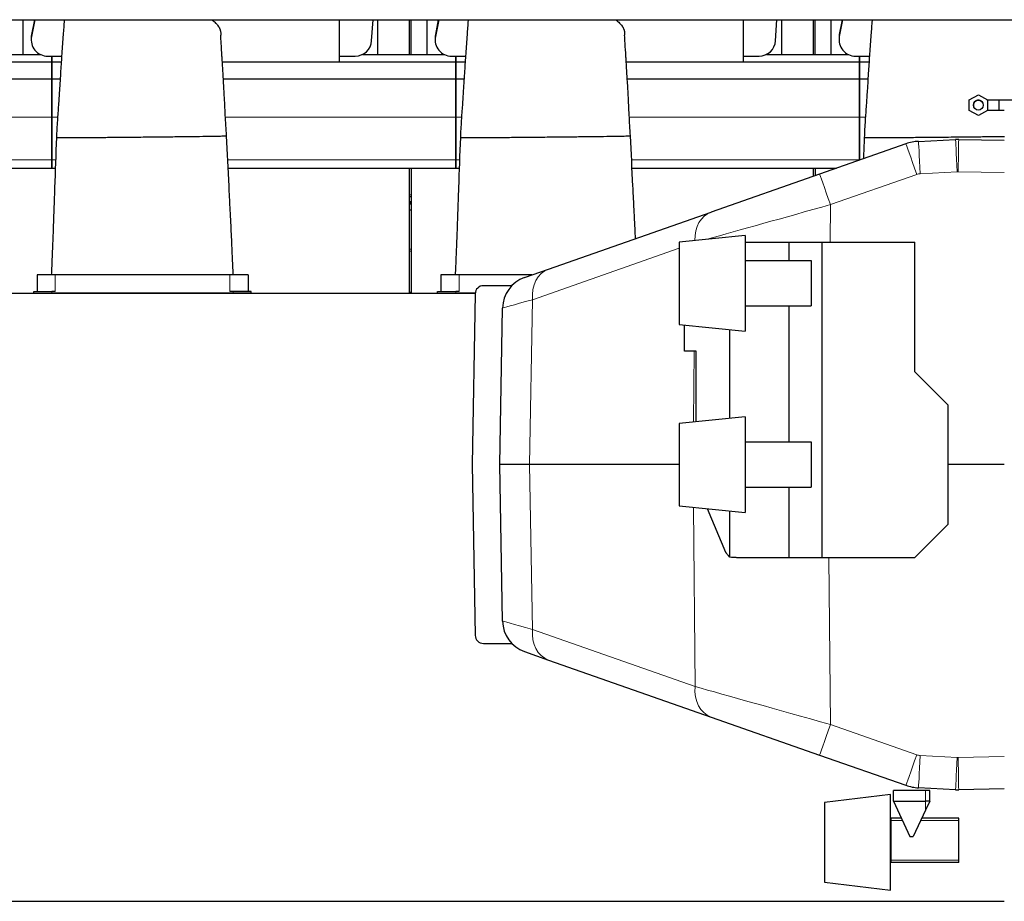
# Model space of a CAD drawing. Header units: inches. Extents: x 0 to 20790, y -12 to 14700.
# Tile 351 of 358: x 16903 to 18097, y 10242 to 11311. Entities that reach past the tile are written whole.
import ezdxf

# ---------------------------------------------------------------- set-up
doc = ezdxf.new("R2010")
doc.units = ezdxf.units.IN
doc.layers.add('1', color=7, linetype='Continuous', true_color=0xffffff)

msp = doc.modelspace()

# ---------------------------------------------------------------- linework, layer by layer
at = {"layer": '1', "color": 2, "linetype": 'Continuous', "lineweight": 25}
for p, q in [((14392.744, 11311.274), (18918.744, 11311.274)), ((16906.745, 11311.275), (16906.745, 11269.255)), ((16921.071, 11311.276), (16917.092, 11290.915)), ((16920.568, 11311.274), (16917.092, 11293.486)), ((17290.744, 11260.094), (17290.744, 11311.273)), ((17329.699, 11285.782), (17331.405, 11311.274)), ((17336.745, 11311.275), (17336.745, 11269.255)), ((17375.745, 11269.256), (17375.745, 11311.276)), ((17377.745, 11269.256), (17377.745, 11311.276)), ((17396.745, 11311.275), (17396.745, 11269.255)), ((17411.071, 11311.276), (17407.092, 11290.915)), ((17410.568, 11311.274), (17407.092, 11293.486)), ((17780.744, 11260.094), (17780.744, 11311.273)), ((17819.699, 11285.782), (17821.405, 11311.274)), ((17826.745, 11311.275), (17826.745, 11269.255)), ((17865.745, 11269.256), (17865.745, 11311.276)), ((17867.745, 11269.256), (17867.745, 11311.276)), ((17886.745, 11311.275), (17886.745, 11269.255)), ((17901.071, 11311.276), (17897.092, 11290.915)), ((17900.568, 11311.274), (17897.092, 11293.486)), ((16916.723, 11289.678), (16916.723, 11287.107)), ((17406.723, 11289.678), (17406.723, 11287.107)), ((17896.723, 11289.678), (17896.723, 11287.107)), ((16828.623, 11269.254), (16927.845, 11269.254)), ((16936.723, 11267.183), (16941.744, 11267.183)), ((16941.744, 11267.183), (16941.744, 11260.249)), ((16941.744, 11267.183), (16953.626, 11267.183)), ((16941.744, 11260.249), (16941.744, 11267.183)), ((17290.744, 11267.183), (17309.744, 11267.183)), ((17318.623, 11269.254), (17417.845, 11269.254)), ((17426.723, 11267.183), (17431.744, 11267.183)), ((17431.744, 11260.249), (17431.744, 11267.183)), ((17431.744, 11267.183), (17431.744, 11260.249)), ((17431.744, 11267.183), (17443.626, 11267.183)), ((17780.744, 11267.183), (17799.744, 11267.183)), ((17808.623, 11269.254), (17907.845, 11269.254)), ((17916.723, 11267.183), (17921.744, 11267.183)), ((17921.744, 11267.183), (17921.744, 11260.249)), ((17921.744, 11267.183), (17933.626, 11267.183)), ((17921.744, 11260.249), (17921.744, 11267.183)), ((16800.744, 11260.249), (16941.744, 11260.249)), ((16941.744, 11260.249), (16941.744, 11239.667)), ((16941.744, 11260.249), (16953.164, 11260.249)), ((16941.744, 11239.667), (16941.744, 11260.249)), ((17290.744, 11260.094), (17148.615, 11260.094)), ((17290.744, 11260.249), (17431.744, 11260.249)), ((17431.744, 11239.667), (17431.744, 11260.249)), ((17431.744, 11260.249), (17431.744, 11239.667)), ((17431.744, 11260.249), (17443.164, 11260.249)), ((17780.744, 11260.094), (17638.615, 11260.094)), ((17780.744, 11260.249), (17921.744, 11260.249)), ((17921.744, 11260.249), (17921.744, 11239.667)), ((17921.744, 11260.249), (17933.164, 11260.249)), ((17921.744, 11239.667), (17921.744, 11260.249)), ((16659.861, 11239.667), (16941.744, 11239.667)), ((16941.744, 11239.667), (16941.744, 11193.204)), ((16941.744, 11239.667), (16951.822, 11239.667)), ((16941.744, 11193.204), (16941.744, 11239.667)), ((17149.861, 11239.667), (17431.744, 11239.667)), ((17431.744, 11193.204), (17431.744, 11239.667)), ((17431.744, 11239.667), (17441.822, 11239.667)), ((17431.744, 11239.667), (17431.744, 11193.204)), ((17639.861, 11239.667), (17921.744, 11239.667)), ((17921.744, 11193.204), (17921.744, 11239.667)), ((17921.744, 11239.667), (17921.744, 11193.204)), ((17921.744, 11239.667), (17931.822, 11239.667)), ((18054.745, 11214.102), (18065.745, 11220.452)), ((18065.745, 11220.452), (18076.745, 11214.102)), ((18054.745, 11201.4), (18054.745, 11214.102)), ((18076.745, 11214.102), (18076.745, 11201.4)), ((18210.741, 11213.754), (18090.744, 11213.754)), ((18090.744, 11213.753), (18090.744, 11207.754)), ((18090.744, 11207.754), (18090.744, 11201.754)), ((16941.744, 11193.204), (16941.744, 11141.229)), ((16941.744, 11141.229), (16941.744, 11193.204)), ((17431.744, 11141.229), (17431.744, 11193.204)), ((17431.744, 11193.204), (17431.744, 11141.229)), ((17921.744, 11141.229), (17921.744, 11193.204)), ((17921.744, 11193.204), (17921.744, 11141.229)), ((18065.745, 11195.049), (18054.745, 11201.4)), ((18076.745, 11201.4), (18065.745, 11195.049)), ((18090.744, 11201.754), (18097.247, 11201.754)), ((17977.843, 11160.835), (17873.159, 11124.124)), ((17993.169, 11163.858), (18038.069, 11166.208)), ((18041.904, 11166.275), (18097.243, 11165.309)), ((16941.744, 11141.229), (16941.744, 11131.254)), ((16941.744, 11131.254), (16941.744, 11141.229)), ((17431.744, 11131.254), (17431.744, 11141.229)), ((17431.744, 11141.229), (17431.744, 11131.254)), ((16665.644, 11131.254), (16941.744, 11131.254)), ((16941.744, 11131.254), (16945.947, 11131.254)), ((17155.644, 11131.254), (17431.744, 11131.254)), ((17375.745, 10979.753), (17375.745, 11131.254)), ((17377.745, 11131.254), (17377.745, 10979.753)), ((17431.744, 11131.254), (17435.947, 11131.254)), ((17645.644, 11131.254), (17893.485, 11131.254)), ((17873.159, 11124.124), (17741.694, 11078.022)), ((17865.745, 11121.522), (17865.745, 11131.254)), ((17867.745, 11131.254), (17867.745, 11122.224)), ((17375.74, 11087.917), (17377.74, 11087.917)), ((17375.74, 11080.862), (17377.74, 11080.862)), ((17544.42, 11008.841), (17741.694, 11078.022)), ((17782.744, 11049.709), (17702.744, 11041.709)), ((17782.744, 11049.709), (17782.744, 10933.709)), ((17702.744, 11041.709), (17702.744, 10941.709)), ((17782.744, 11041.709), (17835.741, 11041.709)), ((17835.741, 11041.709), (17876.015, 11041.709)), ((17835.741, 11041.709), (17835.741, 11019.208)), ((17876.015, 11041.709), (17988.744, 11041.709)), ((17876.015, 11041.709), (17876.015, 10659.209)), ((17988.744, 10884.209), (17988.744, 11041.709)), ((17782.744, 11019.209), (17862.744, 11019.209)), ((17862.744, 11019.209), (17862.744, 10964.209)), ((16945.744, 11001.754), (16923.744, 11001.754)), ((16923.744, 11001.754), (16923.744, 10981.744)), ((17157.744, 11001.754), (16945.744, 11001.754)), ((17179.744, 11001.754), (17157.744, 11001.754)), ((17179.744, 11001.754), (17179.744, 10981.744)), ((17413.744, 11001.754), (17413.744, 10981.744)), ((17435.744, 11001.754), (17413.744, 11001.754)), ((17524.211, 11001.754), (17435.744, 11001.754)), ((17515.312, 10998.634), (17544.42, 11008.841)), ((14465.562, 10979.753), (17455.356, 10979.753)), ((16919.744, 10981.744), (16941.744, 10981.744)), ((16919.744, 10979.754), (16919.744, 10981.744)), ((16919.744, 10979.754), (16941.744, 10979.754)), ((16945.744, 10981.744), (16941.744, 10981.744)), ((17161.744, 10979.754), (16941.744, 10979.754)), ((17161.744, 10981.744), (17157.744, 10981.744)), ((17183.744, 10981.744), (17161.744, 10981.744)), ((17183.744, 10979.754), (17161.744, 10979.754)), ((17183.744, 10979.754), (17183.744, 10981.744)), ((17409.744, 10981.744), (17431.744, 10981.744)), ((17409.744, 10979.754), (17409.744, 10981.744)), ((17409.744, 10979.754), (17431.744, 10979.754)), ((17435.744, 10981.744), (17431.744, 10981.744)), ((17455.411, 10979.754), (17431.744, 10979.754)), ((17455.36, 10978.928), (17451.744, 10771.754)), ((17499.852, 10988.754), (17465.358, 10988.754)), ((17485.241, 10771.754), (17488.555, 10961.586)), ((17782.744, 10964.209), (17862.744, 10964.209)), ((17835.741, 10964.205), (17835.741, 10799.21)), ((17702.744, 10941.709), (17782.744, 10933.709)), ((17709.113, 10909.209), (17709.113, 10941.072)), ((17764.099, 10827.849), (17764.099, 10935.572)), ((17723.453, 10909.209), (17709.113, 10909.209)), ((17723.453, 10823.781), (17723.453, 10909.209)), ((18028.744, 10844.209), (17988.744, 10884.209)), ((18028.744, 10844.209), (18028.744, 10699.209)), ((17782.744, 10829.709), (17702.744, 10821.709)), ((17782.744, 10829.709), (17782.744, 10713.709)), ((17702.744, 10821.709), (17702.744, 10721.709)), ((17782.744, 10799.209), (17862.744, 10799.209)), ((17862.744, 10799.209), (17862.744, 10744.209)), ((17451.744, 10771.754), (17455.36, 10564.579)), ((17521.404, 10771.754), (17485.241, 10771.754)), ((17488.555, 10581.922), (17485.241, 10771.754)), ((17702.742, 10771.754), (17521.404, 10771.754)), ((18097.243, 10771.754), (18028.74, 10771.754)), ((17782.744, 10744.209), (17862.744, 10744.209)), ((17835.741, 10744.214), (17835.741, 10659.209)), ((17702.744, 10721.709), (17782.744, 10713.709)), ((17759.276, 10665.094), (17737.289, 10718.254)), ((17764.099, 10659.673), (17764.099, 10715.576)), ((17988.744, 10659.209), (18028.744, 10699.209)), ((17768.263, 10659.209), (17767.941, 10659.466)), ((17768.263, 10659.209), (17768.263, 10659.448)), ((17772.428, 10659.209), (17835.741, 10659.209)), ((17835.741, 10659.209), (17876.015, 10659.209)), ((17876.015, 10659.209), (17988.744, 10659.209)), ((17465.358, 10554.754), (17499.852, 10554.754)), ((17515.312, 10544.873), (17544.42, 10534.666)), ((17544.42, 10534.666), (17741.694, 10465.485)), ((17741.694, 10465.485), (17873.159, 10419.383)), ((17873.159, 10419.383), (17977.843, 10382.672)), ((17959.244, 10371.454), (17879.244, 10361.631)), ((17959.244, 10369.619), (17959.244, 10371.454)), ((17959.244, 10255.454), (17959.244, 10369.619)), ((18001.744, 10376.254), (17962.744, 10376.254)), ((17962.744, 10363.254), (17962.744, 10376.254)), ((18038.069, 10377.299), (17993.169, 10379.649)), ((18006.744, 10376.254), (18001.744, 10376.254)), ((18006.744, 10363.254), (18006.744, 10376.254)), ((18097.243, 10378.198), (18041.904, 10377.232)), ((17879.244, 10361.631), (17879.244, 10265.276)), ((17962.744, 10363.254), (17982.735, 10320.381)), ((17962.744, 10363.254), (18001.744, 10363.254)), ((18006.744, 10363.254), (18001.744, 10352.531)), ((18006.744, 10363.254), (18001.744, 10363.254)), ((18001.744, 10352.531), (17986.752, 10320.381)), ((17959.952, 10342.712), (17959.244, 10342.712)), ((17959.952, 10339.953), (17959.952, 10342.712)), ((17959.952, 10339.953), (17959.952, 10342.712)), ((17972.323, 10342.712), (17959.952, 10342.712)), ((17959.952, 10291.953), (17959.952, 10339.953)), ((17959.952, 10291.953), (17959.952, 10339.953)), ((18041.952, 10342.712), (17997.165, 10342.712)), ((18041.952, 10339.953), (18041.952, 10342.712)), ((18041.952, 10291.953), (18041.952, 10339.953)), ((17982.735, 10320.381), (17986.752, 10320.381)), ((17959.952, 10289.195), (17959.244, 10289.195)), ((17959.952, 10289.195), (17959.952, 10291.953)), ((17959.952, 10289.195), (17959.952, 10291.953)), ((18041.952, 10289.195), (17959.952, 10289.195)), ((18041.952, 10289.195), (18041.952, 10291.953)), ((17879.244, 10265.276), (17959.244, 10255.454)), ((16320.744, 10241.954), (18097.214, 10241.954))]:
    msp.add_line(p, q, dxfattribs=at)
at = {"layer": '1', "color": 110, "linetype": 'Continuous', "lineweight": 13}
for p, q in [((16917.092, 11290.915), (16917.092, 11293.486)), ((17407.092, 11290.915), (17407.092, 11293.486)), ((17897.092, 11290.915), (17897.092, 11293.486)), ((16662.346, 11193.204), (16941.744, 11193.204)), ((16941.744, 11193.204), (16948.731, 11193.204)), ((17152.346, 11193.204), (17431.744, 11193.204)), ((17431.744, 11193.204), (17438.731, 11193.204)), ((17642.346, 11193.204), (17921.744, 11193.204)), ((17921.744, 11193.204), (17928.731, 11193.204)), ((16665.162, 11141.229), (16941.744, 11141.229)), ((16941.744, 11141.229), (16946.315, 11141.229)), ((17155.162, 11141.229), (17431.744, 11141.229)), ((17431.744, 11141.229), (17436.315, 11141.229)), ((17645.162, 11141.229), (17921.744, 11141.229)), ((17921.744, 11141.229), (17921.935, 11141.229)), ((17991.08, 11123.787), (17886.396, 11087.076)), ((18040.16, 11126.961), (17995.26, 11124.611)), ((18097.243, 11126.001), (18041.206, 11126.979)), ((17375.74, 11099.033), (17377.74, 11099.033)), ((17375.74, 11096.834), (17377.74, 11096.834)), ((17375.74, 11096.486), (17377.74, 11096.486)), ((17375.74, 11090.703), (17377.74, 11090.703)), ((17375.74, 11090.397), (17377.74, 11090.397)), ((17375.74, 11090.125), (17377.74, 11090.125)), ((17375.74, 11088.744), (17377.74, 11088.744)), ((17886.396, 11087.076), (17885.984, 11041.709)), ((17375.75, 11033.175), (17377.751, 11033.175)), ((17375.75, 11030.704), (17377.751, 11030.704)), ((17702.741, 11034.16), (17524.895, 10971.793)), ((16945.744, 11001.754), (16945.744, 10981.744)), ((17157.744, 11001.754), (17157.744, 10981.744)), ((17435.744, 11001.754), (17435.744, 10981.744)), ((16941.744, 10979.754), (16941.744, 10981.744)), ((17161.744, 10979.754), (17161.744, 10981.744)), ((17375.75, 10980.708), (17377.751, 10980.708)), ((17431.744, 10979.754), (17431.744, 10981.744)), ((17524.895, 10971.793), (17521.404, 10771.754)), ((17720.193, 10823.456), (17720.972, 10909.207)), ((17521.404, 10771.754), (17524.895, 10571.714)), ((17722.17, 10502.534), (17720.194, 10719.962)), ((17884.553, 10659.208), (17886.396, 10456.431)), ((17524.895, 10571.714), (17722.17, 10502.534)), ((17886.396, 10456.431), (17991.08, 10419.721)), ((17995.26, 10418.896), (18040.16, 10416.546)), ((18041.206, 10416.528), (18097.243, 10417.506)), ((18001.744, 10363.254), (18001.744, 10376.254)), ((18001.744, 10363.254), (18001.744, 10352.531)), ((17959.952, 10339.953), (17959.244, 10339.953)), ((17973.609, 10339.953), (17959.952, 10339.953)), ((18041.952, 10339.953), (17995.879, 10339.953)), ((17959.952, 10291.953), (17959.244, 10291.953)), ((18041.952, 10291.953), (17959.952, 10291.953))]:
    msp.add_line(p, q, dxfattribs=at)
at = {"layer": '1', "color": 2, "linetype": 'Continuous', "lineweight": 25}
msp.add_circle((18065.745, 11207.751), 6, dxfattribs=at)
for centre, radius, start, end in [((17996.044, 11108.934), 55, 92.996043, 109.324818), ((17528.549, 10960.887), 40, 109.324818, 179), ((17465.358, 10978.754), 10, 90, 179), ((17528.549, 10582.62), 40, 181, 250.675181), ((17465.358, 10564.754), 10, 181, 270), ((17996.044, 10434.574), 55, 250.675181, 267.003957)]:
    msp.add_arc(centre, radius, start, end, dxfattribs=at)
at = {"layer": '1', "color": 110, "linetype": 'Continuous', "lineweight": 13}
msp.add_arc((17996.044, 10433.876), 15, 250.675181, 267.003957, dxfattribs=at)
at = {"layer": '1', "color": 2, "linetype": 'Continuous', "lineweight": 25}
for centre, major_axis, ratio, start_param, end_param in [((16936.723, 11287.107), (20, 0), 0.9961947, 2.94929469, 4.71238898), ((16936.723, 11289.678), (20, 0), 0.9961947, 2.94929469, 3.14160971), ((17426.723, 11287.107), (20, 0), 0.9961947, 2.94929469, 4.71238898), ((17426.723, 11289.678), (20, 0), 0.9961947, 2.94929469, 3.14160971), ((17916.723, 11287.107), (20, 0), 0.9961947, 2.94929469, 4.71238898), ((17916.723, 11289.678), (20, 0), 0.9961947, 2.94929469, 3.14160971), ((17309.744, 11287.107), (20, 0), 0.9961947, 4.71238898, 6.21662901), ((17799.744, 11287.107), (20, 0), 0.9961947, 4.71238898, 6.21662901), ((18040.944, 11111.284), (0, 55), 0.99999999, 6.26572487, 6.33547612), ((18040.944, 10432.224), (0, 55), 0.99999997, 3.08930184, 3.15905309)]:
    msp.add_ellipse(centre, major_axis=major_axis, ratio=ratio, start_param=start_param, end_param=end_param, dxfattribs=at)
at = {"layer": '1', "color": 110, "linetype": 'Continuous', "lineweight": 13}
for centre, major_axis, ratio, start_param, end_param in [((17991.08, 11123.088), (13.237, -37.746), 0.00577619, 1.58726617, 3.14159265), ((17995.26, 11123.913), (2.091, -39.945), 0.00091232, 1.58822576, 3.14159265), ((18040.16, 11126.263), (2.091, -39.945), 0.00091232, 1.58822576, 3.14159265), ((18041.206, 11126.281), (-0.698, -39.994), 0.00030476, 3.14159265, 4.69493835), ((17886.396, 11086.378), (13.237, -37.746), 0.00577619, 1.58726617, 3.14159265), ((17996.044, 11109.632), (0, 15), 1, 0.05229082, 0.3372817), ((18040.944, 11111.982), (-0.249, 14.998), 0.99999989, 6.24913241, 6.31888365), ((17886.421, 11086.387), (200.516, 55.928), 0.00322174, 1.57002467, 2.41233042), ((17754.931, 11040.275), (13.237, -37.746), 0.80093214, 3.14159265, 4.35282943), ((17557.657, 10971.095), (13.237, -37.746), 0.80093214, 3.14159265, 4.4207655), ((17689.559, 11017.351), (201.004, 55.765), 0.00101166, 2.53054122, 3.14129287), ((17689.559, 10526.157), (-201.004, 55.765), 0.00101166, 0.00029978, 0.61105144), ((17557.657, 10572.412), (-13.237, -37.746), 0.80093214, 5.00401247, 6.28318531), ((17754.931, 10503.232), (-13.237, -37.746), 0.80093214, 5.00401247, 6.28318531), ((17886.421, 10457.121), (-200.516, 55.928), 0.00322174, 0.61177793, 1.57156799), ((17886.396, 10457.129), (-13.237, -37.746), 0.00577619, 0, 1.55432648), ((17991.08, 10420.419), (-13.237, -37.746), 0.00577619, 0, 1.55432648), ((17995.26, 10419.594), (-2.091, -39.945), 0.00091232, 0, 1.55336689), ((18040.16, 10417.244), (-2.091, -39.945), 0.00091232, 0, 1.55336689), ((18040.944, 10431.526), (15, 0), 0.99999997, 4.66009816, 4.72984942), ((18041.206, 10417.226), (0.698, -39.994), 0.00030476, 4.72983961, 6.28318531)]:
    msp.add_ellipse(centre, major_axis=major_axis, ratio=ratio, start_param=start_param, end_param=end_param, dxfattribs=at)
at = {"layer": '1', "color": 2, "linetype": 'Continuous', "lineweight": 25}
for points, knots in [([(16956.83, 11311.29), (16956.81, 11311.036), (16956.348, 11305.155), (16955.346, 11291.922), (16953.894, 11271.444), (16952.382, 11248.669), (16951.061, 11227.683), (16949.768, 11207.484), (16948.327, 11188.514), (16947.636, 11175.382), (16947.314, 11168.469)], [0, 0, 0, 0, 0.00631666, 0.14605085, 0.31551893, 0.46264779, 0.62643642, 0.74211917, 0.86463467, 1, 1, 1, 1]), ([(17135.524, 11311.429), (17135.772, 11311.258), (17136.017, 11311.085), (17136.649, 11310.629), (17137.127, 11310.273), (17137.589, 11309.912), (17137.773, 11309.767), (17137.864, 11309.694), (17138.136, 11309.476), (17138.314, 11309.33), (17139.192, 11308.598), (17139.848, 11308.005), (17140.764, 11307.108), (17141.058, 11306.807), (17141.623, 11306.202), (17141.894, 11305.898), (17142.674, 11304.982), (17143.149, 11304.365), (17143.796, 11303.43), (17144, 11303.116), (17144.386, 11302.487), (17144.75, 11301.854), (17145.07, 11301.215), (17145.366, 11300.573), (17145.503, 11300.251), (17145.66, 11299.846), (17145.69, 11299.764), (17145.75, 11299.602), (17145.78, 11299.521), (17145.865, 11299.277), (17145.919, 11299.114), (17146.073, 11298.626), (17146.255, 11297.975), (17146.389, 11297.324), (17146.498, 11296.673), (17146.54, 11296.347), (17146.585, 11295.859), (17146.597, 11295.697), (17146.615, 11295.371), (17146.621, 11295.208), (17146.631, 11294.72), (17146.627, 11294.395), (17146.616, 11293.906), (17146.612, 11293.744), (17146.605, 11293.5), (17146.602, 11293.418), (17146.598, 11293.256), (17146.595, 11293.174), (17146.591, 11292.993), (17146.588, 11292.894), (17146.586, 11292.794)], [0, 0, 0, 0, 0.03092059, 0.03092059, 0.08111635, 0.09366529, 0.09366529, 0.10621424, 0.10621424, 0.13131212, 0.13131212, 0.23170364, 0.23170364, 0.28189941, 0.28189941, 0.33209517, 0.33209517, 0.4324867, 0.4324867, 0.48268246, 0.48268246, 0.53287823, 0.58307399, 0.58307399, 0.63326975, 0.63326975, 0.64581869, 0.64581869, 0.65836763, 0.65836763, 0.68346552, 0.68346552, 0.73366128, 0.78385704, 0.78385704, 0.83405281, 0.83405281, 0.85915069, 0.85915069, 0.88424857, 0.88424857, 0.93444433, 0.93444433, 0.95954221, 0.95954221, 0.97209116, 0.97209116, 0.9846401, 0.9846401, 1, 1, 1, 1]), ([(17446.83, 11311.29), (17446.81, 11311.036), (17446.348, 11305.155), (17445.346, 11291.922), (17443.894, 11271.444), (17442.382, 11248.669), (17441.061, 11227.683), (17439.768, 11207.484), (17438.327, 11188.514), (17437.636, 11175.382), (17437.314, 11168.469)], [0, 0, 0, 0, 0.00631666, 0.14605085, 0.31551893, 0.46264779, 0.62643642, 0.74211917, 0.86463467, 1, 1, 1, 1]), ([(17625.524, 11311.429), (17625.772, 11311.258), (17626.017, 11311.085), (17626.649, 11310.629), (17627.127, 11310.273), (17627.589, 11309.912), (17627.773, 11309.767), (17627.864, 11309.694), (17628.136, 11309.476), (17628.314, 11309.33), (17629.192, 11308.598), (17629.848, 11308.005), (17630.764, 11307.108), (17631.058, 11306.807), (17631.623, 11306.202), (17631.894, 11305.898), (17632.674, 11304.982), (17633.149, 11304.365), (17633.796, 11303.43), (17634, 11303.116), (17634.386, 11302.487), (17634.75, 11301.854), (17635.07, 11301.215), (17635.366, 11300.573), (17635.503, 11300.251), (17635.66, 11299.846), (17635.69, 11299.764), (17635.75, 11299.602), (17635.78, 11299.521), (17635.865, 11299.277), (17635.919, 11299.114), (17636.073, 11298.626), (17636.255, 11297.975), (17636.389, 11297.324), (17636.498, 11296.673), (17636.54, 11296.347), (17636.585, 11295.859), (17636.597, 11295.697), (17636.615, 11295.371), (17636.621, 11295.208), (17636.631, 11294.72), (17636.627, 11294.395), (17636.616, 11293.906), (17636.612, 11293.744), (17636.605, 11293.5), (17636.602, 11293.418), (17636.598, 11293.256), (17636.595, 11293.174), (17636.591, 11292.993), (17636.588, 11292.894), (17636.586, 11292.794)], [0, 0, 0, 0, 0.03092059, 0.03092059, 0.08111635, 0.09366529, 0.09366529, 0.10621424, 0.10621424, 0.13131212, 0.13131212, 0.23170364, 0.23170364, 0.28189941, 0.28189941, 0.33209517, 0.33209517, 0.4324867, 0.4324867, 0.48268246, 0.48268246, 0.53287823, 0.58307399, 0.58307399, 0.63326975, 0.63326975, 0.64581869, 0.64581869, 0.65836763, 0.65836763, 0.68346552, 0.68346552, 0.73366128, 0.78385704, 0.78385704, 0.83405281, 0.83405281, 0.85915069, 0.85915069, 0.88424857, 0.88424857, 0.93444433, 0.93444433, 0.95954221, 0.95954221, 0.97209116, 0.97209116, 0.9846401, 0.9846401, 1, 1, 1, 1]), ([(17936.83, 11311.29), (17936.81, 11311.036), (17936.348, 11305.155), (17935.346, 11291.922), (17933.894, 11271.444), (17932.382, 11248.669), (17931.061, 11227.683), (17929.768, 11207.484), (17928.327, 11188.514), (17927.636, 11175.382), (17927.314, 11168.469)], [0, 0, 0, 0, 0.00631666, 0.14605085, 0.31551893, 0.46264779, 0.62643642, 0.74211917, 0.86463467, 1, 1, 1, 1]), ([(17153.723, 11170.604), (17153.163, 11178.993), (17152.126, 11195.416), (17151.124, 11218.343), (17149.996, 11237.418), (17149.157, 11251.451), (17148.573, 11260.742), (17147.951, 11270.649), (17147.306, 11281.122), (17146.794, 11289.504), (17146.593, 11292.81)], [0, 0, 0, 0, 0.19797997, 0.38954946, 0.54568512, 0.6614895, 0.73763504, 0.78088813, 0.9128381, 1, 1, 1, 1]), ([(17643.723, 11170.604), (17643.163, 11178.993), (17642.126, 11195.416), (17641.124, 11218.343), (17639.996, 11237.418), (17639.157, 11251.451), (17638.573, 11260.742), (17637.951, 11270.649), (17637.306, 11281.122), (17636.794, 11289.504), (17636.593, 11292.81)], [0, 0, 0, 0, 0.19797997, 0.38954946, 0.54568512, 0.6614895, 0.73763504, 0.78088813, 0.9128381, 1, 1, 1, 1]), ([(18070.988, 11210.668), (18070.958, 11210.723), (18070.927, 11210.777), (18070.869, 11210.873), (18070.843, 11210.915), (18070.791, 11210.999), (18070.764, 11211.04), (18070.626, 11211.246), (18070.509, 11211.403), (18070.261, 11211.706), (18070.13, 11211.851), (18069.854, 11212.128), (18069.709, 11212.26), (18069.518, 11212.416), (18069.48, 11212.447), (18069.401, 11212.508), (18069.283, 11212.598), (18069.163, 11212.683), (18068.918, 11212.847), (18068.583, 11213.048), (18068.229, 11213.216), (18067.957, 11213.329), (18067.865, 11213.365), (18067.726, 11213.415), (18067.679, 11213.431), (18067.585, 11213.462), (18067.538, 11213.477), (18067.302, 11213.549), (18067.112, 11213.596), (18066.728, 11213.673), (18066.535, 11213.702), (18066.146, 11213.741), (18065.949, 11213.751), (18065.702, 11213.751), (18065.652, 11213.75), (18065.554, 11213.748), (18065.406, 11213.743), (18065.259, 11213.732), (18064.966, 11213.703), (18064.579, 11213.646), (18064.199, 11213.551), (18063.917, 11213.466), (18063.823, 11213.435), (18063.683, 11213.385), (18063.637, 11213.368), (18063.545, 11213.333), (18063.499, 11213.315), (18063.271, 11213.22), (18062.917, 11213.053), (18062.582, 11212.853), (18062.256, 11212.635), (18062.097, 11212.518), (18061.791, 11212.267), (18061.645, 11212.135), (18061.368, 11211.858), (18061.105, 11211.569), (18060.871, 11211.255), (18060.734, 11211.05), (18060.707, 11211.009), (18060.654, 11210.925), (18060.628, 11210.883), (18060.551, 11210.756), (18060.503, 11210.67), (18060.363, 11210.41), (18060.196, 11210.056), (18060.063, 11209.688), (18059.978, 11209.407), (18059.951, 11209.312), (18059.915, 11209.169), (18059.904, 11209.121), (18059.882, 11209.025), (18059.872, 11208.976), (18059.823, 11208.734), (18059.765, 11208.343), (18059.745, 11207.949), (18059.745, 11207.751)], [0, 0, 0, 0, 0.01185771, 0.01185771, 0.0211798, 0.0211798, 0.0305019, 0.0305019, 0.06779029, 0.06779029, 0.10507868, 0.10507868, 0.14236707, 0.14236707, 0.15168916, 0.15168916, 0.16101126, 0.17965546, 0.17965546, 0.21694384, 0.25423223, 0.25423223, 0.27287643, 0.27287643, 0.28219852, 0.28219852, 0.29152062, 0.29152062, 0.32880901, 0.32880901, 0.3660974, 0.3660974, 0.40338579, 0.40338579, 0.41270788, 0.41270788, 0.42202998, 0.44067417, 0.44067417, 0.47796256, 0.51525095, 0.51525095, 0.53389515, 0.53389515, 0.54321724, 0.54321724, 0.55253934, 0.55253934, 0.58982773, 0.62711612, 0.62711612, 0.6644045, 0.6644045, 0.70169289, 0.70169289, 0.73898128, 0.77626967, 0.77626967, 0.78559177, 0.78559177, 0.79491386, 0.79491386, 0.81355806, 0.81355806, 0.85084645, 0.88813483, 0.88813483, 0.90677903, 0.90677903, 0.91610113, 0.91610113, 0.92542322, 0.92542322, 0.96271161, 1, 1, 1, 1]), ([(18059.745, 11207.751), (18059.745, 11207.553), (18059.755, 11207.356), (18059.794, 11206.966), (18059.851, 11206.58), (18059.946, 11206.199), (18060.017, 11205.964), (18060.032, 11205.917), (18060.063, 11205.823), (18060.079, 11205.776), (18060.129, 11205.636), (18060.165, 11205.544), (18060.278, 11205.272), (18060.375, 11205.066), (18060.484, 11204.866), (18060.5, 11204.838)], [0, 0, 0, 0, 0.19364833, 0.19364833, 0.38729667, 0.580945, 0.580945, 0.62935709, 0.62935709, 0.67776917, 0.67776917, 0.77459334, 0.77459334, 0.96824167, 1, 1, 1, 1]), ([(18090.744, 11213.754), (18087.469, 11213.76), (18082.503, 11213.77), (18077.861, 11213.726), (18076.204, 11213.718)], [0, 0, 0, 0, 0.62263646, 1, 1, 1, 1]), ([(18076.638, 11201.778), (18078.263, 11201.762), (18082.705, 11201.754), (18087.615, 11201.748), (18090.744, 11201.754)], [0, 0, 0, 0, 0.4157752, 1, 1, 1, 1]), ([(16947.314, 11168.469), (16947.314, 11168.469), (16947.308, 11168.461), (16947.29, 11168.45), (16947.377, 11168.437), (16947.626, 11168.419), (16948.483, 11168.396), (16951.49, 11168.37), (16958.237, 11168.367), (16970.958, 11168.422), (16987.133, 11168.53), (17001.968, 11168.653), (17013.168, 11168.757), (17018.904, 11168.813), (17021.711, 11168.841), (17022.375, 11168.848)], [0, 0, 0, 0, 0.00314393, 0.04148455, 0.06065486, 0.07982517, 0.1565064, 0.23318764, 0.38655011, 0.53991258, 0.69327506, 0.84663753, 0.92331876, 0.98562227, 1, 1, 1, 1]), ([(17022.375, 11168.848), (17023.26, 11168.856), (17027.348, 11168.898), (17035.457, 11168.979), (17050.614, 11169.132), (17064.024, 11169.267), (17074.666, 11169.374), (17078.518, 11169.413), (17083.635, 11169.465), (17093.657, 11169.571), (17108.648, 11169.742), (17125.504, 11169.96), (17139.425, 11170.168), (17147.382, 11170.317), (17150.835, 11170.402), (17152.231, 11170.444), (17152.998, 11170.473), (17153.495, 11170.499), (17153.731, 11170.522), (17153.713, 11170.542), (17153.725, 11170.57), (17153.713, 11170.59), (17153.723, 11170.604)], [0, 0, 0, 0, 0.01317801, 0.05271203, 0.10542407, 0.21084814, 0.22402615, 0.23720415, 0.26356017, 0.3162722, 0.42169627, 0.52712034, 0.63254441, 0.73796848, 0.79068051, 0.81703653, 0.84339255, 0.86974856, 0.89610458, 0.9224606, 0.94881661, 1, 1, 1, 1]), ([(17161.808, 11001.76), (17161.48, 11009.439), (17160.862, 11023.705), (17160.033, 11042.506), (17159.309, 11058.408), (17158.702, 11070.857), (17158.112, 11081.836), (17157.633, 11091.095), (17157.165, 11100.279), (17155.84, 11126.778), (17154.694, 11150.219), (17153.723, 11170.604)], [0, 0, 0, 0, 0.13641521, 0.25341555, 0.33398995, 0.4189382, 0.4746189, 0.52910814, 0.58349538, 0.63780799, 1, 1, 1, 1]), ([(17437.314, 11168.469), (17437.314, 11168.469), (17437.308, 11168.461), (17437.29, 11168.45), (17437.377, 11168.437), (17437.626, 11168.419), (17438.483, 11168.396), (17441.49, 11168.37), (17448.237, 11168.367), (17460.958, 11168.422), (17477.133, 11168.53), (17491.968, 11168.653), (17503.168, 11168.757), (17508.904, 11168.813), (17511.711, 11168.841), (17512.375, 11168.848)], [0, 0, 0, 0, 0.00314393, 0.04148455, 0.06065486, 0.07982517, 0.1565064, 0.23318764, 0.38655011, 0.53991258, 0.69327506, 0.84663753, 0.92331876, 0.98562227, 1, 1, 1, 1]), ([(17512.375, 11168.848), (17513.26, 11168.856), (17517.348, 11168.898), (17525.457, 11168.979), (17540.614, 11169.132), (17554.024, 11169.267), (17564.666, 11169.374), (17568.518, 11169.413), (17573.635, 11169.465), (17583.657, 11169.571), (17598.648, 11169.742), (17615.504, 11169.96), (17629.425, 11170.168), (17637.382, 11170.317), (17640.835, 11170.402), (17642.231, 11170.444), (17642.998, 11170.473), (17643.495, 11170.499), (17643.731, 11170.522), (17643.713, 11170.542), (17643.725, 11170.57), (17643.713, 11170.59), (17643.723, 11170.604)], [0, 0, 0, 0, 0.01317801, 0.05271203, 0.10542407, 0.21084814, 0.22402615, 0.23720415, 0.26356017, 0.3162722, 0.42169627, 0.52712034, 0.63254441, 0.73796848, 0.79068051, 0.81703653, 0.84339255, 0.86974856, 0.89610458, 0.9224606, 0.94881661, 1, 1, 1, 1]), ([(17649.88, 11045.826), (17649.695, 11049.938), (17649.289, 11058.832), (17648.702, 11070.857), (17648.112, 11081.836), (17647.633, 11091.095), (17647.165, 11100.279), (17645.84, 11126.778), (17644.694, 11150.219), (17643.723, 11170.604)], [0, 0, 0, 0, 0.09884475, 0.2137853, 0.28912494, 0.36285245, 0.43644196, 0.50993047, 1, 1, 1, 1]), ([(17927.314, 11168.469), (17927.314, 11168.469), (17927.308, 11168.461), (17927.29, 11168.45), (17927.377, 11168.437), (17927.626, 11168.419), (17928.483, 11168.396), (17931.49, 11168.37), (17938.237, 11168.367), (17950.958, 11168.422), (17967.133, 11168.53), (17981.968, 11168.653), (17993.168, 11168.757), (17998.904, 11168.813), (18001.711, 11168.841), (18002.375, 11168.848)], [0, 0, 0, 0, 0.00314393, 0.04148455, 0.06065486, 0.07982517, 0.1565064, 0.23318764, 0.38655011, 0.53991258, 0.69327506, 0.84663753, 0.92331876, 0.98562227, 1, 1, 1, 1]), ([(18002.375, 11168.848), (18003.26, 11168.856), (18007.348, 11168.898), (18015.457, 11168.979), (18030.614, 11169.132), (18044.024, 11169.267), (18054.666, 11169.374), (18058.518, 11169.413), (18063.635, 11169.465), (18073.657, 11169.571), (18085.86, 11169.71), (18094.619, 11169.82), (18097.572, 11169.859)], [0, 0, 0, 0, 0.0275634, 0.11025358, 0.22050717, 0.44101433, 0.46857773, 0.49614112, 0.55126792, 0.6615215, 0.88202867, 1, 1, 1, 1]), ([(16947.314, 11168.469), (16946.526, 11148.108), (16945.407, 11117.507), (16944.25, 11084.205), (16943.71, 11067.145), (16943.298, 11055.887), (16942.71, 11040.901), (16941.971, 11022.753), (16941.402, 11009.044), (16941.096, 11001.762)], [0, 0, 0, 0, 0.36642877, 0.55066595, 0.59922757, 0.67337039, 0.75326206, 0.86892468, 1, 1, 1, 1]), ([(17437.314, 11168.469), (17436.526, 11148.108), (17435.407, 11117.507), (17434.25, 11084.205), (17433.71, 11067.145), (17433.298, 11055.887), (17432.71, 11040.901), (17431.971, 11022.753), (17431.402, 11009.044), (17431.096, 11001.762)], [0, 0, 0, 0, 0.36642877, 0.55066595, 0.59922757, 0.67337039, 0.75326206, 0.86892468, 1, 1, 1, 1]), ([(17759.276, 10665.094), (17759.287, 10665.079), (17759.298, 10665.063), (17759.32, 10665.032), (17759.331, 10665.016), (17759.365, 10664.969), (17759.387, 10664.938), (17759.454, 10664.846), (17759.499, 10664.785), (17759.59, 10664.666), (17759.636, 10664.608), (17759.706, 10664.521), (17759.729, 10664.492), (17759.764, 10664.45), (17759.776, 10664.436), (17759.8, 10664.408), (17759.999, 10664.167), (17760.198, 10663.928), (17760.762, 10663.253), (17761.138, 10662.804), (17762.269, 10661.465), (17763.026, 10660.58), (17763.786, 10659.701)], [0, 0, 0, 0, 0.0078125, 0.0078125, 0.015625, 0.015625, 0.03125, 0.03125, 0.0625, 0.0625, 0.09375, 0.09375, 0.109375, 0.109375, 0.1171875, 0.1171875, 0.125, 0.25, 0.25, 0.5, 0.5, 1, 1, 1, 1]), ([(17764.099, 10659.673), (17765.487, 10659.601), (17766.876, 10659.526), (17768.958, 10659.41), (17769.652, 10659.371), (17771.04, 10659.291), (17771.734, 10659.25), (17772.428, 10659.209)], [0, 0, 0, 0, 0.5, 0.5, 0.75, 0.75, 1, 1, 1, 1])]:
    msp.add_open_spline(points, degree=3, knots=knots, dxfattribs=at)
for points in [[(17927.314, 11168.469), (17926.983, 11159.908), (17926.659, 11151.346), (17926.341, 11142.784)], [(17764.03, 10659.679), (17763.949, 10659.686), (17763.867, 10659.694), (17763.786, 10659.701)], [(17764.03, 10659.679), (17764.053, 10659.677), (17764.076, 10659.675), (17764.099, 10659.673)]]:
    msp.add_open_spline(points, degree=3, dxfattribs=at)

doc.saveas('drawing.dxf')
